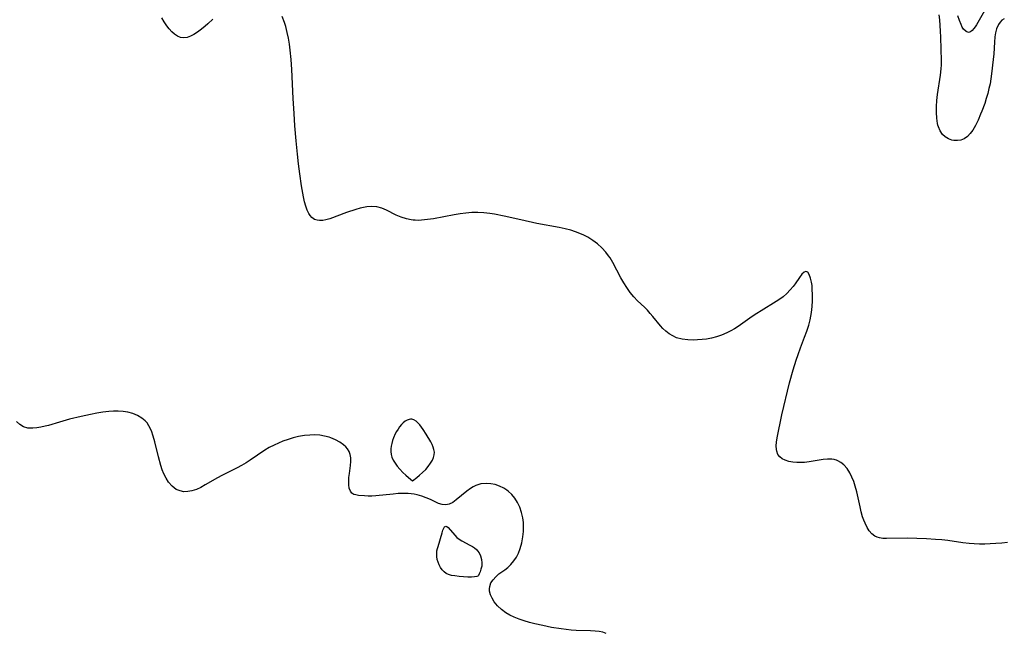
# Model space of a CAD drawing. Header units: inches. Extents: x 1073367 to 1082519, y 1569854 to 1574957.
# Tile 312 of 565: x 1080388 to 1080689, y 1572388 to 1572576. Entities that reach past the tile are written whole.
import ezdxf

# ---------------------------------------------------------------- set-up
doc = ezdxf.new("R2010")
doc.units = ezdxf.units.IN
doc.header["$MEASUREMENT"] = 0
doc.layers.add('CGG_CurvaNivelLidar_v1', color=7, linetype='Continuous', lineweight=30, true_color=0x008008)

msp = doc.modelspace()

# ---------------------------------------------------------------- linework, layer by layer
at = {"layer": 'CGG_CurvaNivelLidar_v1'}
for points in [[(1080690.2729, 1572416.0336, 74), (1080688.5482, 1572415.8095, 74), (1080686.6818, 1572415.6513, 74), (1080685.0404, 1572415.5641, 74), (1080683.3968, 1572415.5218, 74), (1080681.7535, 1572415.5281, 74), (1080680.1129, 1572415.5898, 74), (1080678.5599, 1572415.7044, 74), (1080676.6462, 1572415.9113, 74), (1080672.0788, 1572416.5709, 74), (1080670.1954, 1572416.7894, 74), (1080668.3035, 1572416.9592, 74), (1080665.5753, 1572417.1397, 74), (1080662.6207, 1572417.2645, 74), (1080659.8312, 1572417.3088, 74), (1080653.3554, 1572417.1978, 74), (1080652.2123, 1572417.2389, 74), (1080651.1424, 1572417.3932, 74), (1080650.4353, 1572417.6012, 74), (1080649.7794, 1572417.9075, 74), (1080648.8563, 1572418.6102, 74), (1080648.0599, 1572419.5367, 74), (1080647.3681, 1572420.6381, 74), (1080646.7652, 1572421.8748, 74), (1080646.374, 1572422.8489, 74), (1080646.0255, 1572423.87, 74), (1080645.6032, 1572425.3773, 74), (1080645.2361, 1572426.937, 74), (1080644.247, 1572431.4843, 74), (1080643.7929, 1572433.2101, 74), (1080643.3224, 1572434.645, 74), (1080642.7672, 1572436.0105, 74), (1080642.1176, 1572437.284, 74), (1080641.2565, 1572438.5839, 74), (1080640.2716, 1572439.7013, 74), (1080639.4136, 1572440.4254, 74), (1080638.4785, 1572440.9806, 74), (1080637.9997, 1572441.1767, 74), (1080637.6281, 1572441.2907, 74), (1080637.3046, 1572441.3655, 74), (1080636.5669, 1572441.4659, 74), (1080635.2889, 1572441.4704, 74), (1080633.9531, 1572441.3316, 74), (1080629.7307, 1572440.648, 74), (1080628.2985, 1572440.4886, 74), (1080627.0734, 1572440.4196, 74), (1080625.877, 1572440.4271, 74), (1080624.7269, 1572440.5239, 74), (1080623.4557, 1572440.7661, 74), (1080622.3061, 1572441.135, 74), (1080621.4087, 1572441.572, 74), (1080620.6767, 1572442.1477, 74), (1080620.1233, 1572442.9365, 74), (1080619.7803, 1572443.888, 74), (1080619.6774, 1572444.4613, 74), (1080619.6278, 1572445.5221, 74), (1080619.7195, 1572446.7088, 74), (1080619.914, 1572447.9582, 74), (1080621.3454, 1572454.9951, 74), (1080623.719, 1572464.8048, 74), (1080624.8217, 1572468.8264, 74), (1080625.7183, 1572471.7318, 74), (1080626.2859, 1572473.4477, 74), (1080627.037, 1572475.5504, 74), (1080628.3022, 1572478.7986, 74), (1080628.9633, 1572480.6285, 74), (1080629.5413, 1572482.4802, 74), (1080629.9544, 1572484.1187, 74), (1080630.1778, 1572485.239, 74), (1080630.3569, 1572486.362, 74), (1080630.5584, 1572488.1412, 74), (1080630.6721, 1572489.8993, 74), (1080630.7086, 1572491.6143, 74), (1080630.6487, 1572493.6048, 74), (1080630.5585, 1572494.6209, 74), (1080630.421, 1572495.5732, 74), (1080630.1179, 1572496.8592, 74), (1080629.7203, 1572497.9001, 74), (1080629.249, 1572498.6154, 74), (1080628.7179, 1572498.9006, 74), (1080628.1268, 1572498.669, 74), (1080627.4802, 1572498.0165, 74), (1080626.77, 1572497.0708, 74), (1080625.4115, 1572495.1361, 74), (1080624.7925, 1572494.3146, 74), (1080623.8718, 1572493.2104, 74), (1080622.8512, 1572492.1403, 74), (1080621.7283, 1572491.1372, 74), (1080620.7192, 1572490.3743, 74), (1080619.6536, 1572489.6608, 74), (1080615.0228, 1572486.8703, 74), (1080613.661, 1572485.9929, 74), (1080612.3173, 1572485.0815, 74), (1080607.9856, 1572482.0379, 74), (1080606.8707, 1572481.3443, 74), (1080605.7246, 1572480.7039, 74), (1080604.5521, 1572480.1177, 74), (1080602.8725, 1572479.4006, 74), (1080601.3953, 1572478.9043, 74), (1080599.89, 1572478.5129, 74), (1080598.3675, 1572478.2199, 74), (1080596.9772, 1572478.0368, 74), (1080595.59, 1572477.9271, 74), (1080594.2146, 1572477.8874, 74), (1080592.5939, 1572477.9405, 74), (1080590.8532, 1572478.1719, 74), (1080589.1956, 1572478.6231, 74), (1080587.9964, 1572479.1431, 74), (1080586.8756, 1572479.8051, 74), (1080585.8439, 1572480.5983, 74), (1080585.0066, 1572481.4051, 74), (1080584.2242, 1572482.2831, 74), (1080581.9518, 1572485.1163, 74), (1080581.1519, 1572486.0498, 74), (1080580.2568, 1572486.9955, 74), (1080579.3231, 1572487.9089, 74), (1080577.191, 1572489.9235, 74), (1080576.0634, 1572491.0993, 74), (1080574.9608, 1572492.4691, 74), (1080573.9452, 1572493.9389, 74), (1080573.0332, 1572495.409, 74), (1080572.1736, 1572496.9263, 74), (1080569.7085, 1572501.6065, 74), (1080568.8301, 1572503.0557, 74), (1080568.4036, 1572503.6859, 74), (1080567.5576, 1572504.793, 74), (1080566.3417, 1572506.1115, 74), (1080565.0032, 1572507.3079, 74), (1080563.558, 1572508.3814, 74), (1080562.0416, 1572509.3142, 74), (1080560.8385, 1572509.9466, 74), (1080559.5975, 1572510.5133, 74), (1080558.3214, 1572511.0104, 74), (1080556.8962, 1572511.4681, 74), (1080555.1105, 1572511.9292, 74), (1080553.293, 1572512.3147, 74), (1080546.4604, 1572513.5745, 74), (1080541.5523, 1572514.6203, 74), (1080536.4794, 1572515.764, 74), (1080533.5736, 1572516.3648, 74), (1080532.1187, 1572516.6054, 74), (1080530.288, 1572516.8155, 74), (1080528.4522, 1572516.9035, 74), (1080526.6066, 1572516.8543, 74), (1080524.7613, 1572516.6904, 74), (1080523.0086, 1572516.4542, 74), (1080521.2594, 1572516.1666, 74), (1080514.8557, 1572514.9879, 74), (1080513.0548, 1572514.712, 74), (1080511.2761, 1572514.5359, 74), (1080510.2744, 1572514.5002, 74), (1080509.2832, 1572514.5246, 74), (1080508.692, 1572514.573, 74), (1080508.117, 1572514.6471, 74), (1080506.6261, 1572514.9635, 74), (1080505.0353, 1572515.4831, 74), (1080503.5002, 1572516.1263, 74), (1080500.5536, 1572517.5804, 74), (1080499.1002, 1572518.2273, 74), (1080497.6125, 1572518.6578, 74), (1080496.094, 1572518.778, 74), (1080494.5156, 1572518.6464, 74), (1080493.5227, 1572518.4696, 74), (1080492.5173, 1572518.2366, 74), (1080491.1352, 1572517.8504, 74), (1080488.3604, 1572516.9211, 74), (1080483.2205, 1572514.9867, 74), (1080482.0444, 1572514.6424, 74), (1080481.0321, 1572514.4573, 74), (1080480.0698, 1572514.4186, 74), (1080479.3009, 1572514.5251, 74), (1080478.5702, 1572514.7907, 74), (1080477.704, 1572515.4121, 74), (1080477.2481, 1572515.9403, 74), (1080476.8481, 1572516.5574, 74), (1080476.3186, 1572517.632, 74), (1080475.8695, 1572518.8408, 74), (1080475.4955, 1572520.1538, 74), (1080475.1695, 1572521.651, 74), (1080474.5779, 1572525.0957, 74), (1080474.0154, 1572528.7391, 74), (1080473.6246, 1572531.737, 74), (1080473.2924, 1572534.7829, 74), (1080472.9205, 1572538.8394, 74), (1080472.5575, 1572543.4106, 74), (1080472.2867, 1572547.2113, 74), (1080472.0081, 1572551.7977, 74), (1080471.6243, 1572560.6066, 74), (1080471.4252, 1572563.7193, 74), (1080471.1386, 1572566.5341, 74), (1080470.8829, 1572568.3618, 74), (1080470.5704, 1572570.1749, 74), (1080470.1962, 1572571.967, 74), (1080469.7417, 1572573.7523, 74), (1080469.3538, 1572575.0138, 74), (1080468.6948, 1572576.7826, 74)], [(1080689.2768, 1572576.1052, 73.5), (1080688.6147, 1572575.7275, 73.5), (1080688.0311, 1572575.1234, 73.5), (1080687.5276, 1572574.3343, 73.5), (1080686.973, 1572573.0053, 73.5), (1080686.6657, 1572571.8565, 73.5), (1080686.4477, 1572570.6136, 73.5), (1080686.2801, 1572568.9557, 73.5), (1080686.0689, 1572565.4295, 73.5), (1080685.9248, 1572563.7037, 73.5), (1080685.433, 1572559.2543, 73.5), (1080685.2225, 1572557.7518, 73.5), (1080684.9612, 1572556.2567, 73.5), (1080684.6362, 1572554.7851, 73.5), (1080684.2563, 1572553.3256, 73.5), (1080683.8082, 1572551.7898, 73.5), (1080683.321, 1572550.2711, 73.5), (1080682.4465, 1572547.8381, 73.5), (1080682.0813, 1572546.9158, 73.5), (1080681.3189, 1572545.1523, 73.5), (1080680.4964, 1572543.4941, 73.5), (1080679.6727, 1572542.0963, 73.5), (1080678.8893, 1572541.0206, 73.5), (1080678.0321, 1572540.1207, 73.5), (1080677.0858, 1572539.4476, 73.5), (1080676.0623, 1572539.05, 73.5), (1080674.9783, 1572538.8924, 73.5), (1080673.8749, 1572538.9474, 73.5), (1080673.3256, 1572539.0505, 73.5), (1080672.2502, 1572539.4155, 73.5), (1080671.2644, 1572539.9842, 73.5), (1080670.4169, 1572540.7594, 73.5), (1080669.7039, 1572541.829, 73.5), (1080669.1916, 1572543.0941, 73.5), (1080669.0414, 1572543.6347, 73.5), (1080668.9419, 1572544.0727, 73.5), (1080668.6988, 1572545.719, 73.5), (1080668.6001, 1572547.4644, 73.5), (1080668.6165, 1572549.2752, 73.5), (1080668.7288, 1572551.1258, 73.5), (1080668.9257, 1572552.9967, 73.5), (1080669.8068, 1572558.8504, 73.5), (1080670.0188, 1572560.7904, 73.5), (1080670.0952, 1572562.0882, 73.5), (1080670.122, 1572563.3859, 73.5), (1080670.0617, 1572566.8529, 73.5), (1080669.9301, 1572570.5037, 73.5), (1080669.8319, 1572572.3128, 73.5), (1080669.571, 1572575.8243, 73.5), (1080669.4204, 1572577.3334, 73.5)], [(1080683.2597, 1572578.5829, 73), (1080680.8326, 1572574.3237, 73), (1080680.4274, 1572573.6773, 73), (1080680.02, 1572573.1064, 73), (1080679.4916, 1572572.5222, 73), (1080678.9532, 1572572.1294, 73), (1080678.4125, 1572571.9723, 73), (1080677.6261, 1572572.2285, 73), (1080676.8902, 1572572.9738, 73), (1080676.4908, 1572573.6033, 73), (1080676.1203, 1572574.3441, 73), (1080675.6045, 1572575.6336, 73), (1080675.1244, 1572577.0733, 73)], [(1080447.4582, 1572576.0079, 74), (1080445.9317, 1572574.5719, 74), (1080445.1251, 1572573.8589, 74), (1080443.9563, 1572572.9031, 74), (1080442.7894, 1572572.047, 74), (1080441.638, 1572571.3125, 74), (1080440.5952, 1572570.7695, 74), (1080439.5739, 1572570.4051, 74), (1080438.5711, 1572570.2772, 74), (1080437.59, 1572570.4309, 74), (1080436.6341, 1572570.8345, 74), (1080435.7132, 1572571.4463, 74), (1080434.899, 1572572.1706, 74), (1080434.1259, 1572573.0192, 74), (1080433.3959, 1572573.9698, 74), (1080432.6152, 1572575.1569, 74), (1080431.8786, 1572576.4209, 74)], [(1080567.6601, 1572388.2076, 74.5), (1080566.6006, 1572388.5725, 74.5), (1080565.4705, 1572388.8059, 74.5), (1080564.2839, 1572388.9414, 74.5), (1080562.8963, 1572389.016, 74.5), (1080558.523, 1572389.1315, 74.5), (1080557.0088, 1572389.2256, 74.5), (1080555.4834, 1572389.3678, 74.5), (1080553.9526, 1572389.559, 74.5), (1080550.9783, 1572390.0524, 74.5), (1080548.311, 1572390.5839, 74.5), (1080545.8923, 1572391.1354, 74.5), (1080544.239, 1572391.5601, 74.5), (1080542.6147, 1572392.0297, 74.5), (1080541.0327, 1572392.5576, 74.5), (1080539.5101, 1572393.1611, 74.5), (1080538.1916, 1572393.7959, 74.5), (1080537.0299, 1572394.4792, 74.5), (1080535.6454, 1572395.5079, 74.5), (1080534.4362, 1572396.659, 74.5), (1080533.4294, 1572397.9034, 74.5), (1080532.7897, 1572398.9602, 74.5), (1080532.3235, 1572400.0385, 74.5), (1080532.0522, 1572401.1142, 74.5), (1080531.9954, 1572401.8581, 74.5), (1080532.0674, 1572402.5817, 74.5), (1080532.4416, 1572403.6314, 74.5), (1080533.0786, 1572404.6161, 74.5), (1080533.9111, 1572405.533, 74.5), (1080534.8837, 1572406.3767, 74.5), (1080536.6832, 1572407.6849, 74.5), (1080537.5851, 1572408.3887, 74.5), (1080538.558, 1572409.3078, 74.5), (1080539.446, 1572410.3512, 74.5), (1080540.2233, 1572411.5092, 74.5), (1080540.8701, 1572412.778, 74.5), (1080541.3891, 1572414.1329, 74.5), (1080541.8685, 1572415.8869, 74.5), (1080542.1958, 1572417.7049, 74.5), (1080542.3697, 1572419.3947, 74.5), (1080542.4103, 1572420.7747, 74.5), (1080542.3536, 1572422.1509, 74.5), (1080542.1916, 1572423.5115, 74.5), (1080541.8184, 1572425.2037, 74.5), (1080541.2585, 1572426.8244, 74.5), (1080540.5749, 1572428.2335, 74.5), (1080539.7459, 1572429.5388, 74.5), (1080538.7822, 1572430.7175, 74.5), (1080537.6853, 1572431.7375, 74.5), (1080537.3257, 1572432.0099, 74.5), (1080536.3969, 1572432.6052, 74.5), (1080535.1059, 1572433.2308, 74.5), (1080533.755, 1572433.6895, 74.5), (1080532.3729, 1572433.9776, 74.5), (1080530.9858, 1572434.0803, 74.5), (1080529.3526, 1572433.93, 74.5), (1080527.7947, 1572433.4592, 74.5), (1080526.9765, 1572433.0534, 74.5), (1080526.1928, 1572432.5658, 74.5), (1080525.0647, 1572431.7304, 74.5), (1080521.836, 1572429.0336, 74.5), (1080520.7618, 1572428.2759, 74.5), (1080519.6951, 1572427.7258, 74.5), (1080518.6303, 1572427.4714, 74.5), (1080517.529, 1572427.5823, 74.5), (1080516.3989, 1572427.9784, 74.5), (1080513.9404, 1572429.1547, 74.5), (1080512.6546, 1572429.6957, 74.5), (1080511.2859, 1572430.1743, 74.5), (1080509.8536, 1572430.5701, 74.5), (1080508.9742, 1572430.7566, 74.5), (1080508.0787, 1572430.895, 74.5), (1080507.1639, 1572430.9785, 74.5), (1080505.6407, 1572431.0117, 74.5), (1080504.0966, 1572430.9477, 74.5), (1080502.5438, 1572430.8183, 74.5), (1080497.2786, 1572430.2675, 74.5), (1080496.094, 1572430.1984, 74.5), (1080494.9608, 1572430.1813, 74.5), (1080493.8613, 1572430.2264, 74.5), (1080491.935, 1572430.4235, 74.5), (1080491.1627, 1572430.5396, 74.5), (1080490.5069, 1572430.7219, 74.5), (1080489.971, 1572431.0438, 74.5), (1080489.4903, 1572431.6887, 74.5), (1080489.1723, 1572432.5744, 74.5), (1080489.0043, 1572433.6388, 74.5), (1080488.9726, 1572434.7076, 74.5), (1080489.0413, 1572435.905, 74.5), (1080489.1866, 1572437.1444, 74.5), (1080489.5438, 1572439.5872, 74.5), (1080489.6522, 1572440.7827, 74.5), (1080489.643, 1572441.8494, 74.5), (1080489.4768, 1572442.8676, 74.5), (1080489.1227, 1572443.7999, 74.5), (1080488.5894, 1572444.6601, 74.5), (1080488.0585, 1572445.2793, 74.5), (1080487.4441, 1572445.8518, 74.5), (1080486.2808, 1572446.7034, 74.5), (1080484.9673, 1572447.4323, 74.5), (1080483.5332, 1572448.0209, 74.5), (1080483.0388, 1572448.1801, 74.5), (1080481.6239, 1572448.5366, 74.5), (1080480.1552, 1572448.7706, 74.5), (1080478.6488, 1572448.8746, 74.5), (1080477.0731, 1572448.8387, 74.5), (1080475.4832, 1572448.6769, 74.5), (1080473.6743, 1572448.3652, 74.5), (1080472.0541, 1572447.9829, 74.5), (1080470.4477, 1572447.5144, 74.5), (1080468.863, 1572446.9649, 74.5), (1080467.5023, 1572446.4182, 74.5), (1080466.1709, 1572445.8064, 74.5), (1080464.7274, 1572445.0463, 74.5), (1080463.3242, 1572444.2199, 74.5), (1080461.0696, 1572442.7439, 74.5), (1080458.918, 1572441.2238, 74.5), (1080457.6251, 1572440.3552, 74.5), (1080456.2705, 1572439.5591, 74.5), (1080454.8725, 1572438.8246, 74.5), (1080450.2581, 1572436.5365, 74.5), (1080448.8915, 1572435.7992, 74.5), (1080445.1503, 1572433.5862, 74.5), (1080443.789, 1572432.8656, 74.5), (1080442.4275, 1572432.2585, 74.5), (1080441.0746, 1572431.8033, 74.5), (1080439.8373, 1572431.5587, 74.5), (1080438.6291, 1572431.5299, 74.5), (1080437.4325, 1572431.7662, 74.5), (1080436.3069, 1572432.2595, 74.5), (1080435.0505, 1572433.1877, 74.5), (1080433.9579, 1572434.4106, 74.5), (1080433.1758, 1572435.6315, 74.5), (1080432.5124, 1572436.9877, 74.5), (1080432.0177, 1572438.2616, 74.5), (1080431.5844, 1572439.5932, 74.5), (1080430.8696, 1572442.1896, 74.5), (1080429.7527, 1572446.7323, 74.5), (1080429.2598, 1572448.4976, 74.5), (1080428.6742, 1572450.1647, 74.5), (1080427.9385, 1572451.6848, 74.5), (1080427.3513, 1572452.5623, 74.5), (1080426.802, 1572453.1941, 74.5), (1080425.7977, 1572454.0431, 74.5), (1080424.4795, 1572454.8241, 74.5), (1080423.0221, 1572455.4249, 74.5), (1080421.4585, 1572455.8516, 74.5), (1080420.0166, 1572456.0815, 74.5), (1080418.5287, 1572456.1812, 74.5), (1080417.1384, 1572456.1645, 74.5), (1080415.7283, 1572456.063, 74.5), (1080413.8662, 1572455.8326, 74.5), (1080411.9897, 1572455.5229, 74.5), (1080410.1062, 1572455.1614, 74.5), (1080407.2464, 1572454.5558, 74.5), (1080403.6694, 1572453.6694, 74.5), (1080400.5639, 1572452.7998, 74.5), (1080397.2451, 1572451.8062, 74.5), (1080396.2339, 1572451.5361, 74.5), (1080394.9431, 1572451.2404, 74.5), (1080393.6814, 1572451.0261, 74.5), (1080392.4596, 1572450.9196, 74.5), (1080390.9453, 1572450.9942, 74.5), (1080389.5613, 1572451.3825, 74.5), (1080388.4642, 1572452.0506, 74.5), (1080387.4996, 1572452.9824, 74.5)]]:
    msp.add_polyline3d(points, dxfattribs=at)
for points in [[(1080508.5, 1572434.8904, 74.5), (1080509.7899, 1572435.8696, 74.5), (1080510.6393, 1572436.5678, 74.5), (1080511.5703, 1572437.4017, 74.5), (1080512.5067, 1572438.3426, 74.5), (1080513.3051, 1572439.2697, 74.5), (1080514.0032, 1572440.223, 74.5), (1080514.5623, 1572441.1604, 74.5), (1080514.9434, 1572442.039, 74.5), (1080515.1285, 1572442.8396, 74.5), (1080515.1646, 1572443.6339, 74.5), (1080515.0424, 1572444.4176, 74.5), (1080514.7954, 1572445.2018, 74.5), (1080514.4597, 1572445.9869, 74.5), (1080514.0626, 1572446.7729, 74.5), (1080512.6941, 1572449.1104, 74.5), (1080511.7241, 1572450.6, 74.5), (1080511.2086, 1572451.3164, 74.5), (1080510.6767, 1572451.9836, 74.5), (1080510.125, 1572452.5815, 74.5), (1080509.5485, 1572453.0838, 74.5), (1080508.9309, 1572453.4607, 74.5), (1080508.2725, 1572453.6626, 74.5), (1080507.8861, 1572453.6867, 74.5), (1080507.4975, 1572453.646, 74.5), (1080506.8411, 1572453.4382, 74.5), (1080506.2076, 1572453.08, 74.5), (1080505.6205, 1572452.6056, 74.5), (1080505.0669, 1572452.0362, 74.5), (1080504.5453, 1572451.3946, 74.5), (1080504.0568, 1572450.6977, 74.5), (1080503.6052, 1572449.9573, 74.5), (1080503.1978, 1572449.181, 74.5), (1080502.6967, 1572448.0081, 74.5), (1080502.4011, 1572447.1697, 74.5), (1080502.1532, 1572446.3232, 74.5), (1080501.9642, 1572445.474, 74.5), (1080501.8512, 1572444.6272, 74.5), (1080501.8388, 1572443.7876, 74.5), (1080501.9488, 1572442.9608, 74.5), (1080502.1811, 1572442.1298, 74.5), (1080502.5846, 1572441.2267, 74.5), (1080503.1387, 1572440.2781, 74.5), (1080503.8119, 1572439.3231, 74.5), (1080504.5727, 1572438.3996, 74.5), (1080505.49, 1572437.4369, 74.5), (1080506.4015, 1572436.5873, 74.5), (1080507.233, 1572435.8786, 74.5)], [(1080528.5, 1572405.8273, 74.5), (1080528.4363, 1572405.7374, 74.5), (1080528.1343, 1572405.6269, 74.5), (1080527.4512, 1572405.5073, 74.5), (1080526.499, 1572405.4403, 74.5), (1080525.3488, 1572405.4341, 74.5), (1080524.0724, 1572405.4888, 74.5), (1080522.7428, 1572405.6018, 74.5), (1080521.434, 1572405.7701, 74.5), (1080520.4265, 1572405.9531, 74.5), (1080519.5269, 1572406.1986, 74.5), (1080518.7778, 1572406.5341, 74.5), (1080518.1195, 1572407.0425, 74.5), (1080517.5519, 1572407.6663, 74.5), (1080517.0583, 1572408.3754, 74.5), (1080516.6381, 1572409.1469, 74.5), (1080516.2972, 1572409.9645, 74.5), (1080516.0486, 1572410.8164, 74.5), (1080515.9074, 1572411.6865, 74.5), (1080515.8729, 1572412.5656, 74.5), (1080515.9487, 1572413.4385, 74.5), (1080516.0893, 1572414.1235, 74.5), (1080516.2768, 1572414.8031, 74.5), (1080517.5057, 1572419.0019, 74.5), (1080517.758, 1572419.7448, 74.5), (1080518.0215, 1572420.3647, 74.5), (1080518.305, 1572420.8107, 74.5), (1080518.62, 1572421.0173, 74.5), (1080518.9783, 1572420.9318, 74.5), (1080519.3774, 1572420.6095, 74.5), (1080521.4013, 1572418.2144, 74.5), (1080522.0576, 1572417.5815, 74.5), (1080522.7553, 1572417.0425, 74.5), (1080523.5141, 1572416.5515, 74.5), (1080525.9596, 1572415.2051, 74.5), (1080526.7686, 1572414.7424, 74.5), (1080527.4012, 1572414.337, 74.5), (1080528.0022, 1572413.8432, 74.5), (1080528.349, 1572413.4812, 74.5), (1080528.8153, 1572412.8572, 74.5), (1080529.3064, 1572411.888, 74.5), (1080529.6099, 1572410.8292, 74.5), (1080529.7077, 1572409.7392, 74.5), (1080529.6169, 1572408.7389, 74.5), (1080529.4023, 1572407.812, 74.5), (1080529.1254, 1572407.0077, 74.5), (1080528.845, 1572406.3752, 74.5), (1080528.6188, 1572405.9644, 74.5)]]:
    msp.add_polyline3d(points, close=True, dxfattribs=at)

doc.saveas('drawing.dxf')
